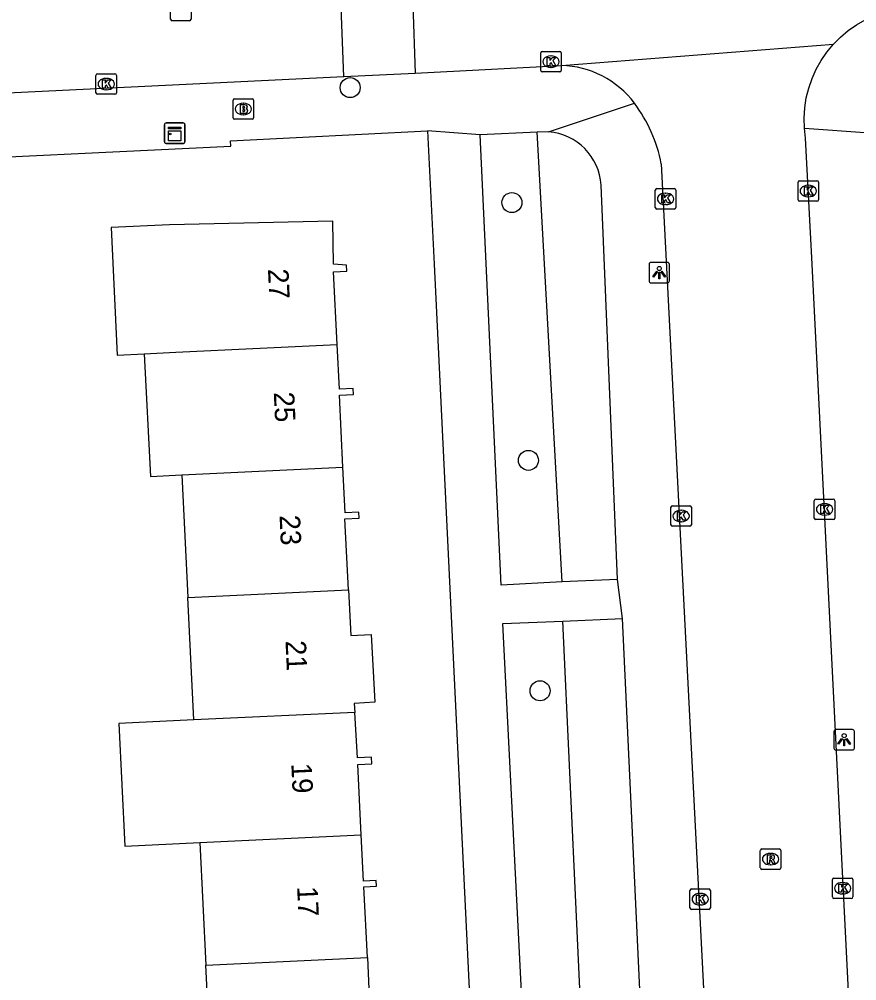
# Model space of a CAD drawing. Extents: x 161084 to 161928, y 385355 to 386522.
# Drawn here: x 161794.81 to 161835.75, y 386214.96 to 386261.98 of the extents above; entities that cross this region are included whole.
import ezdxf

# ---------------------------------------------------------------- set-up
doc = ezdxf.new("R2010")
doc.units = 0
for name, color, linetype in [('IMGEO_Boom', 7, 'Continuous'), ('IMGEO_Brandkraan', 7, 'Continuous'), ('IMGEO_Groenvoorziening', 7, 'Continuous'), ('IMGEO_Kast', 7, 'Continuous'), ('IMGEO_Kolk', 7, 'Continuous'), ('IMGEO_Lichtpunt', 7, 'Continuous'), ('IMGEO_Pand', 7, 'Continuous'), ('IMGEO_Pand_nummerreeks', 7, 'Continuous'), ('IMGEO_Rijbaan_lokaal_open', 7, 'Continuous'), ('IMGEO_Rioolput', 7, 'Continuous'), ('IMGEO_Voetpad_open', 7, 'Continuous')]:
    doc.layers.add(name, color=color, linetype=linetype)

msp = doc.modelspace()

# ---------------------------------------------------------------- linework, layer by layer
at = {"layer": 'IMGEO_Boom'}
for centre in [(161810.988, 386258.633), (161818.891, 386253.013), (161819.699, 386240.409), (161820.268, 386229.142)]:
    msp.add_circle(centre, 0.489, dxfattribs=at)
at = {"layer": 'IMGEO_Brandkraan'}
for p, q in [((161805.265, 386257.163), (161805.265, 386258.015)), ((161805.34, 386258.089), (161806.192, 386258.089)), ((161806.266, 386258.015), (161806.266, 386257.163)), ((161805.753, 386257.869), (161805.778, 386257.869)), ((161806.192, 386257.089), (161805.34, 386257.089)), ((161805.776, 386257.309), (161805.751, 386257.309))]:
    msp.add_line(p, q, dxfattribs=at)
for points in [[(161805.265, 386257.163), (161805.265, 386258.015)], [(161805.34, 386258.089), (161806.192, 386258.089)], [(161806.266, 386258.015), (161806.266, 386257.163)], [(161805.613, 386257.789), (161805.613, 386257.389), (161805.826, 386257.389)], [(161805.844, 386257.789), (161805.613, 386257.789)], [(161805.792, 386257.708), (161805.738, 386257.708), (161805.738, 386257.632)], [(161805.738, 386257.632), (161805.791, 386257.632)], [(161805.8, 386257.556), (161805.738, 386257.556), (161805.738, 386257.475)], [(161805.738, 386257.475), (161805.8, 386257.475)], [(161806.192, 386257.089), (161805.34, 386257.089)]]:
    msp.add_lwpolyline(points, dxfattribs=at)
for centre, radius, start, end in [((161805.342, 386258.013), 0.0765, 91.552, 178.448), ((161805.342, 386258.013), 0.0765, 91.552, 178.448), ((161806.19, 386258.013), 0.0765, 1.552, 88.448), ((161806.19, 386258.013), 0.0765, 1.552, 88.448), ((161805.793, 386257.67), 0.0379, 267.8285, 90.9355), ((161805.801, 386257.515), 0.0404, 269.8759, 90.5077), ((161805.848, 386257.644), 0.145, 59.4692, 91.5367), ((161805.873, 386257.691), 0.0922, 285.5137, 58.1501), ((161805.878, 386257.499), 0.105, 301.3115, 78.989), ((161805.342, 386257.165), 0.0765, 181.552, 268.448), ((161805.342, 386257.165), 0.0765, 181.552, 268.448), ((161805.832, 386257.64), 0.251, 268.6676, 293.5347), ((161806.19, 386257.165), 0.0765, 271.552, 358.448), ((161806.19, 386257.165), 0.0765, 271.552, 358.448)]:
    msp.add_arc(centre, radius, start, end, dxfattribs=at)
for centre, major_axis, ratio, start_param, end_param in [((161805.752, 386257.589), (-0.387, 0.002), 0.722429, 4.712389, 7.853982), ((161805.777, 386257.589), (-0.39, 0.002), 0.717154, 1.570796, 4.712389)]:
    msp.add_ellipse(centre, major_axis=major_axis, ratio=ratio, start_param=start_param, end_param=end_param, dxfattribs=at)
at = {"layer": 'IMGEO_Groenvoorziening'}
for points in [[(161821.354, 386234.471), (161820.134, 386256.451)], [(161822.402, 386210.354), (161821.387, 386232.551)]]:
    msp.add_lwpolyline(points, dxfattribs=at)
at = {"layer": 'IMGEO_Kast'}
for p, q in [((161801.911, 386255.982), (161801.911, 386256.823)), ((161801.911, 386256.823), (161801.911, 386255.982)), ((161801.986, 386256.907), (161802.827, 386256.907)), ((161802.827, 386256.907), (161801.986, 386256.907)), ((161802.911, 386256.832), (161802.911, 386255.991)), ((161802.911, 386255.991), (161802.911, 386256.832)), ((161802.836, 386255.907), (161801.995, 386255.907)), ((161801.995, 386255.907), (161802.836, 386255.907))]:
    msp.add_line(p, q, dxfattribs=at)
for points in [[(161802.106, 386256.697), (161802.706, 386256.697), (161802.706, 386256.612), (161802.106, 386256.612), (161802.106, 386256.697)], [(161802.106, 386256.522), (161802.706, 386256.522), (161802.706, 386256.033), (161802.106, 386256.033), (161802.106, 386256.522)]]:
    msp.add_lwpolyline(points, dxfattribs=at)
msp.add_circle((161802.19, 386256.371), 0.0377, dxfattribs=at)
for centre, start, end in [((161801.989, 386256.829), 92.4484, 184.2845), ((161801.989, 386256.829), 92.4484, 184.2845), ((161802.833, 386256.829), 2.4484, 94.2845), ((161802.833, 386256.829), 2.4484, 94.2845), ((161801.989, 386255.985), 182.4484, 274.2845), ((161801.989, 386255.985), 182.4484, 274.2845), ((161802.833, 386255.985), 272.4484, 4.2845), ((161802.833, 386255.985), 272.4484, 4.2845)]:
    msp.add_arc(centre, 0.0779, start, end, dxfattribs=at)
at = {"layer": 'IMGEO_Kolk'}
for p, q in [((161820.299, 386259.478), (161820.299, 386260.33)), ((161820.374, 386260.404), (161821.226, 386260.404)), ((161821.3, 386260.33), (161821.3, 386259.478)), ((161820.787, 386260.184), (161820.812, 386260.184)), ((161821.226, 386259.404), (161820.374, 386259.404)), ((161820.81, 386259.624), (161820.785, 386259.624)), ((161798.563, 386258.383), (161798.563, 386259.235)), ((161798.638, 386259.309), (161799.49, 386259.309)), ((161799.051, 386259.089), (161799.076, 386259.089)), ((161799.564, 386259.235), (161799.564, 386258.383)), ((161799.074, 386258.529), (161799.049, 386258.529)), ((161799.49, 386258.309), (161798.638, 386258.309)), ((161825.975, 386253.695), (161826.827, 386253.695)), ((161832.875, 386253.152), (161832.875, 386254.004)), ((161832.95, 386254.078), (161833.802, 386254.078)), ((161833.363, 386253.858), (161833.388, 386253.858)), ((161833.876, 386254.004), (161833.876, 386253.152)), ((161825.9, 386252.769), (161825.9, 386253.621)), ((161826.388, 386253.475), (161826.413, 386253.475)), ((161826.901, 386253.621), (161826.901, 386252.769)), ((161833.386, 386253.298), (161833.361, 386253.298)), ((161826.411, 386252.915), (161826.386, 386252.915)), ((161833.802, 386253.078), (161832.95, 386253.078)), ((161826.827, 386252.695), (161825.975, 386252.695)), ((161826.737, 386238.189), (161827.589, 386238.189)), ((161833.672, 386237.586), (161833.672, 386238.438)), ((161833.747, 386238.512), (161834.599, 386238.512)), ((161834.16, 386238.292), (161834.185, 386238.292)), ((161834.673, 386238.438), (161834.673, 386237.586)), ((161826.662, 386237.263), (161826.662, 386238.115)), ((161827.15, 386237.969), (161827.175, 386237.969)), ((161827.663, 386238.115), (161827.663, 386237.263)), ((161834.183, 386237.732), (161834.158, 386237.732)), ((161827.173, 386237.409), (161827.148, 386237.409)), ((161834.599, 386237.512), (161833.747, 386237.512)), ((161827.589, 386237.189), (161826.737, 386237.189)), ((161834.554, 386219.062), (161834.554, 386219.914)), ((161834.629, 386219.988), (161835.481, 386219.988)), ((161835.555, 386219.914), (161835.555, 386219.062)), ((161827.594, 386218.527), (161827.594, 386219.379)), ((161827.669, 386219.453), (161828.521, 386219.453)), ((161828.595, 386219.379), (161828.595, 386218.527)), ((161835.042, 386219.768), (161835.067, 386219.768)), ((161828.082, 386219.233), (161828.107, 386219.233)), ((161835.481, 386218.988), (161834.629, 386218.988)), ((161835.065, 386219.208), (161835.04, 386219.208)), ((161828.521, 386218.453), (161827.669, 386218.453)), ((161828.105, 386218.673), (161828.08, 386218.673))]:
    msp.add_line(p, q, dxfattribs=at)
for points in [[(161820.299, 386259.478), (161820.299, 386260.33)], [(161820.374, 386260.404), (161821.226, 386260.404)], [(161821.3, 386260.33), (161821.3, 386259.478)], [(161820.62, 386260.104), (161820.743, 386260.104), (161820.743, 386259.953), (161820.873, 386260.104), (161821.037, 386260.104), (161820.891, 386259.953), (161821.044, 386259.704), (161820.892, 386259.704), (161820.807, 386259.868), (161820.743, 386259.801), (161820.743, 386259.704), (161820.62, 386259.704), (161820.62, 386260.104)], [(161821.226, 386259.404), (161820.374, 386259.404)], [(161798.563, 386258.383), (161798.563, 386259.235)], [(161798.638, 386259.309), (161799.49, 386259.309)], [(161798.884, 386259.009), (161799.007, 386259.009), (161799.007, 386258.858), (161799.137, 386259.009), (161799.301, 386259.009), (161799.155, 386258.858), (161799.308, 386258.609), (161799.156, 386258.609), (161799.071, 386258.773), (161799.007, 386258.706), (161799.007, 386258.609), (161798.884, 386258.609), (161798.884, 386259.009)], [(161799.564, 386259.235), (161799.564, 386258.383)], [(161799.49, 386258.309), (161798.638, 386258.309)], [(161825.975, 386253.695), (161826.827, 386253.695)], [(161832.875, 386253.152), (161832.875, 386254.004)], [(161832.95, 386254.078), (161833.802, 386254.078)], [(161833.196, 386253.778), (161833.319, 386253.778), (161833.319, 386253.627), (161833.449, 386253.778), (161833.613, 386253.778), (161833.467, 386253.627), (161833.62, 386253.378), (161833.468, 386253.378), (161833.383, 386253.542), (161833.319, 386253.475), (161833.319, 386253.378), (161833.196, 386253.378), (161833.196, 386253.778)], [(161833.876, 386254.004), (161833.876, 386253.152)], [(161825.9, 386252.769), (161825.9, 386253.621)], [(161826.221, 386253.395), (161826.344, 386253.395), (161826.344, 386253.244), (161826.474, 386253.395), (161826.638, 386253.395), (161826.492, 386253.244), (161826.645, 386252.995), (161826.493, 386252.995), (161826.408, 386253.159), (161826.344, 386253.092), (161826.344, 386252.995), (161826.221, 386252.995), (161826.221, 386253.395)], [(161826.901, 386253.621), (161826.901, 386252.769)], [(161833.802, 386253.078), (161832.95, 386253.078)], [(161826.827, 386252.695), (161825.975, 386252.695)], [(161826.737, 386238.189), (161827.589, 386238.189)], [(161833.672, 386237.586), (161833.672, 386238.438)], [(161833.747, 386238.512), (161834.599, 386238.512)], [(161833.993, 386238.212), (161834.116, 386238.212), (161834.116, 386238.061), (161834.246, 386238.212), (161834.41, 386238.212), (161834.264, 386238.061), (161834.417, 386237.812), (161834.265, 386237.812), (161834.18, 386237.976), (161834.116, 386237.909), (161834.116, 386237.812), (161833.993, 386237.812), (161833.993, 386238.212)], [(161834.673, 386238.438), (161834.673, 386237.586)], [(161826.662, 386237.263), (161826.662, 386238.115)], [(161826.983, 386237.889), (161827.106, 386237.889), (161827.106, 386237.738), (161827.236, 386237.889), (161827.4, 386237.889), (161827.254, 386237.738), (161827.407, 386237.489), (161827.255, 386237.489), (161827.17, 386237.653), (161827.106, 386237.586), (161827.106, 386237.489), (161826.983, 386237.489), (161826.983, 386237.889)], [(161827.663, 386238.115), (161827.663, 386237.263)], [(161834.599, 386237.512), (161833.747, 386237.512)], [(161827.589, 386237.189), (161826.737, 386237.189)], [(161834.554, 386219.062), (161834.554, 386219.914)], [(161834.629, 386219.988), (161835.481, 386219.988)], [(161835.555, 386219.914), (161835.555, 386219.062)], [(161827.594, 386218.527), (161827.594, 386219.379)], [(161827.669, 386219.453), (161828.521, 386219.453)], [(161828.595, 386219.379), (161828.595, 386218.527)], [(161834.875, 386219.688), (161834.998, 386219.688), (161834.998, 386219.537), (161835.128, 386219.688), (161835.292, 386219.688), (161835.146, 386219.537), (161835.299, 386219.288), (161835.147, 386219.288), (161835.062, 386219.452), (161834.998, 386219.385), (161834.998, 386219.288), (161834.875, 386219.288), (161834.875, 386219.688)], [(161827.915, 386219.153), (161828.038, 386219.153), (161828.038, 386219.002), (161828.168, 386219.153), (161828.332, 386219.153), (161828.186, 386219.002), (161828.339, 386218.753), (161828.187, 386218.753), (161828.102, 386218.917), (161828.038, 386218.85), (161828.038, 386218.753), (161827.915, 386218.753), (161827.915, 386219.153)], [(161835.481, 386218.988), (161834.629, 386218.988)], [(161828.521, 386218.453), (161827.669, 386218.453)]]:
    msp.add_lwpolyline(points, dxfattribs=at)
for centre, start, end in [((161820.376, 386260.328), 91.552, 178.448), ((161820.376, 386260.328), 91.552, 178.448), ((161821.224, 386260.328), 1.552, 88.448), ((161821.224, 386260.328), 1.552, 88.448), ((161820.376, 386259.48), 181.552, 268.448), ((161820.376, 386259.48), 181.552, 268.448), ((161821.224, 386259.48), 271.552, 358.448), ((161821.224, 386259.48), 271.552, 358.448), ((161798.64, 386259.233), 91.552, 178.448), ((161798.64, 386259.233), 91.552, 178.448), ((161799.488, 386259.233), 1.552, 88.448), ((161799.488, 386259.233), 1.552, 88.448), ((161798.64, 386258.385), 181.552, 268.448), ((161798.64, 386258.385), 181.552, 268.448), ((161799.488, 386258.385), 271.552, 358.448), ((161799.488, 386258.385), 271.552, 358.448), ((161825.977, 386253.619), 91.552, 178.448), ((161825.977, 386253.619), 91.552, 178.448), ((161826.825, 386253.619), 1.552, 88.448), ((161826.825, 386253.619), 1.552, 88.448), ((161832.952, 386254.002), 91.552, 178.448), ((161832.952, 386254.002), 91.552, 178.448), ((161833.8, 386254.002), 1.552, 88.448), ((161833.8, 386254.002), 1.552, 88.448), ((161825.977, 386252.771), 181.552, 268.448), ((161825.977, 386252.771), 181.552, 268.448), ((161826.825, 386252.771), 271.552, 358.448), ((161826.825, 386252.771), 271.552, 358.448), ((161832.952, 386253.154), 181.552, 268.448), ((161832.952, 386253.154), 181.552, 268.448), ((161833.8, 386253.154), 271.552, 358.448), ((161833.8, 386253.154), 271.552, 358.448), ((161826.739, 386238.113), 91.552, 178.448), ((161826.739, 386238.113), 91.552, 178.448), ((161827.587, 386238.113), 1.552, 88.448), ((161827.587, 386238.113), 1.552, 88.448), ((161833.749, 386238.436), 91.552, 178.448), ((161833.749, 386238.436), 91.552, 178.448), ((161834.597, 386238.436), 1.552, 88.448), ((161834.597, 386238.436), 1.552, 88.448), ((161826.739, 386237.265), 181.552, 268.448), ((161826.739, 386237.265), 181.552, 268.448), ((161827.587, 386237.265), 271.552, 358.448), ((161827.587, 386237.265), 271.552, 358.448), ((161833.749, 386237.588), 181.552, 268.448), ((161833.749, 386237.588), 181.552, 268.448), ((161834.597, 386237.588), 271.552, 358.448), ((161834.597, 386237.588), 271.552, 358.448), ((161834.631, 386219.912), 91.552, 178.448), ((161834.631, 386219.912), 91.552, 178.448), ((161835.479, 386219.912), 1.552, 88.448), ((161835.479, 386219.912), 1.552, 88.448), ((161827.671, 386219.377), 91.552, 178.448), ((161827.671, 386219.377), 91.552, 178.448), ((161828.519, 386219.377), 1.552, 88.448), ((161828.519, 386219.377), 1.552, 88.448), ((161834.631, 386219.064), 181.552, 268.448), ((161834.631, 386219.064), 181.552, 268.448), ((161835.479, 386219.064), 271.552, 358.448), ((161835.479, 386219.064), 271.552, 358.448), ((161827.671, 386218.529), 181.552, 268.448), ((161827.671, 386218.529), 181.552, 268.448), ((161828.519, 386218.529), 271.552, 358.448), ((161828.519, 386218.529), 271.552, 358.448)]:
    msp.add_arc(centre, 0.0765, start, end, dxfattribs=at)
for centre, major_axis, ratio, start_param, end_param in [((161820.786, 386259.904), (-0.387, 0.002), 0.722429, 4.712389, 7.853982), ((161820.811, 386259.904), (-0.39, 0.002), 0.717154, 1.570796, 4.712389), ((161799.05, 386258.809), (-0.387, 0.002), 0.722429, 4.712389, 7.853982), ((161799.075, 386258.809), (-0.39, 0.002), 0.717154, 1.570796, 4.712389), ((161833.362, 386253.578), (-0.387, 0.002), 0.722429, 4.712389, 7.853982), ((161833.387, 386253.578), (-0.39, 0.002), 0.717154, 1.570796, 4.712389), ((161826.387, 386253.195), (-0.387, 0.002), 0.722429, 4.712389, 7.853982), ((161826.412, 386253.195), (-0.39, 0.002), 0.717154, 1.570796, 4.712389), ((161834.159, 386238.012), (-0.387, 0.002), 0.722429, 4.712389, 7.853982), ((161834.184, 386238.012), (-0.39, 0.002), 0.717154, 1.570796, 4.712389), ((161827.149, 386237.689), (-0.387, 0.002), 0.722429, 4.712389, 7.853982), ((161827.174, 386237.689), (-0.39, 0.002), 0.717154, 1.570796, 4.712389), ((161835.041, 386219.488), (-0.387, 0.002), 0.722429, 4.712389, 7.853982), ((161835.066, 386219.488), (-0.39, 0.002), 0.717154, 1.570796, 4.712389), ((161828.081, 386218.953), (-0.387, 0.002), 0.722429, 4.712389, 7.853982), ((161828.106, 386218.953), (-0.39, 0.002), 0.717154, 1.570796, 4.712389)]:
    msp.add_ellipse(centre, major_axis=major_axis, ratio=ratio, start_param=start_param, end_param=end_param, dxfattribs=at)
at = {"layer": 'IMGEO_Lichtpunt'}
for p, q in [((161825.595, 386249.992), (161825.595, 386249.185)), ((161825.595, 386249.992), (161825.595, 386249.185)), ((161826.497, 386250.087), (161825.689, 386250.087)), ((161826.497, 386250.087), (161825.689, 386250.087)), ((161826.591, 386249.185), (161826.591, 386249.992)), ((161826.591, 386249.185), (161826.591, 386249.992)), ((161825.689, 386249.091), (161826.497, 386249.091)), ((161825.689, 386249.091), (161826.497, 386249.091)), ((161834.632, 386227.151), (161834.632, 386226.344)), ((161834.632, 386227.151), (161834.632, 386226.344)), ((161835.534, 386227.246), (161834.726, 386227.246)), ((161835.534, 386227.246), (161834.726, 386227.246)), ((161835.628, 386226.344), (161835.628, 386227.151)), ((161835.628, 386226.344), (161835.628, 386227.151)), ((161834.726, 386226.25), (161835.534, 386226.25)), ((161834.726, 386226.25), (161835.534, 386226.25))]:
    msp.add_line(p, q, dxfattribs=at)
for points in [[(161825.969, 386249.656), (161826.008, 386249.628), (161825.82, 386249.366), (161825.782, 386249.393), (161825.969, 386249.656)], [(161826.071, 386249.608), (161826.118, 386249.608), (161826.118, 386249.286), (161826.071, 386249.286), (161826.071, 386249.608)], [(161826.181, 386249.628), (161826.219, 386249.655), (161826.406, 386249.393), (161826.367, 386249.365), (161826.181, 386249.628)], [(161835.006, 386226.815), (161835.045, 386226.787), (161834.857, 386226.525), (161834.819, 386226.552), (161835.006, 386226.815)], [(161835.108, 386226.767), (161835.155, 386226.767), (161835.155, 386226.445), (161835.108, 386226.445), (161835.108, 386226.767)], [(161835.218, 386226.787), (161835.256, 386226.814), (161835.443, 386226.552), (161835.404, 386226.524), (161835.218, 386226.787)]]:
    msp.add_lwpolyline(points, dxfattribs=at)
for centre in [(161826.094, 386249.79), (161835.131, 386226.949)]:
    msp.add_circle(centre, 0.0994, dxfattribs=at)
for centre, start, end in [((161825.689, 386249.992), 90, 180), ((161825.689, 386249.992), 90, 180), ((161826.497, 386249.992), 0, 90), ((161826.497, 386249.992), 0, 90), ((161825.689, 386249.185), 180, 270), ((161825.689, 386249.185), 180, 270), ((161826.497, 386249.185), 270, 0), ((161826.497, 386249.185), 270, 360), ((161834.726, 386227.151), 90, 180), ((161834.726, 386227.151), 90, 180), ((161835.534, 386227.151), 0, 90), ((161835.534, 386227.151), 0, 90), ((161834.726, 386226.344), 180, 270), ((161834.726, 386226.344), 180, 270), ((161835.534, 386226.344), 270, 0), ((161835.534, 386226.344), 270, 360)]:
    msp.add_arc(centre, 0.0946, start, end, dxfattribs=at)
at = {"layer": 'IMGEO_Pand'}
for points in [[(161810.356, 386246.067), (161810.18, 386249.632), (161810.824, 386249.664), (161810.809, 386249.959), (161810.165, 386250), (161810.141, 386252.101), (161802.152, 386251.931), (161799.298, 386251.79), (161799.605, 386245.554), (161800.926, 386245.619)], [(161800.926, 386245.619), (161802.46, 386245.695), (161810.356, 386246.067)], [(161810.636, 386240.073), (161810.462, 386243.6), (161811.144, 386243.633), (161811.13, 386243.918), (161810.463, 386243.886), (161810.356, 386246.067)], [(161800.926, 386245.619), (161801.221, 386239.627), (161802.755, 386239.702)], [(161802.755, 386239.702), (161810.636, 386240.073)], [(161810.904, 386234.08), (161810.733, 386237.544), (161811.42, 386237.578), (161811.405, 386237.883), (161810.745, 386237.85), (161810.636, 386240.073)], [(161802.755, 386239.702), (161803.05, 386233.71)], [(161803.05, 386233.71), (161810.904, 386234.08)], [(161810.904, 386234.08), (161811.014, 386231.843), (161812.017, 386231.894), (161812.185, 386228.579), (161811.186, 386228.528), (161811.214, 386228.087)], [(161803.344, 386227.716), (161803.05, 386233.71)], [(161811.214, 386228.087), (161803.344, 386227.716)], [(161811.532, 386222.096), (161811.362, 386225.539), (161812.045, 386225.573), (161812.03, 386225.892), (161811.353, 386225.859), (161811.214, 386228.087)], [(161803.344, 386227.716), (161799.678, 386227.536), (161799.973, 386221.544), (161803.639, 386221.724)], [(161803.639, 386221.724), (161811.532, 386222.096)], [(161803.639, 386221.724), (161803.934, 386215.731)], [(161811.826, 386216.102), (161811.656, 386219.555), (161812.274, 386219.585), (161812.26, 386219.865), (161811.643, 386219.835), (161811.532, 386222.096)], [(161803.934, 386215.731), (161811.826, 386216.102)], [(161811.826, 386216.102), (161811.939, 386213.798), (161812.62, 386213.831), (161812.635, 386213.52), (161811.953, 386213.487), (161812.127, 386209.951), (161807.134, 386209.705), (161804.237, 386209.563), (161803.934, 386215.731)]]:
    msp.add_lwpolyline(points, dxfattribs=at)
at = {"layer": 'IMGEO_Rijbaan_lokaal_open'}
for points in [[(161810.68, 386259.171), (161810.411, 386265.953)], [(161813.942, 386266.077), (161814.161, 386259.344)], [(161834.602, 386260.752), (161834.95, 386261.104), (161835.329, 386261.424), (161835.734, 386261.708), (161836.163, 386261.955), (161836.612, 386262.163), (161837.079, 386262.329), (161837.558, 386262.454), (161838.046, 386262.535), (161838.54, 386262.572), (161854.26, 386263.289), (161854.56, 386263.29)], [(161821.309, 386259.717), (161834.602, 386260.752)], [(161833.184, 386256.652), (161833.172, 386257.147), (161833.204, 386257.641), (161833.28, 386258.131), (161833.399, 386258.611), (161833.561, 386259.079), (161833.764, 386259.531), (161834.007, 386259.962), (161834.287, 386260.371), (161834.602, 386260.752)], [(161810.68, 386259.171), (161814.161, 386259.344)], [(161814.161, 386259.344), (161821.309, 386259.717)], [(161791.552, 386258.254), (161810.68, 386259.171)], [(161835.551, 386210.191), (161833.562, 386250), (161833.241, 386256.16), (161833.184, 386256.652)], [(161826.192, 386254.91), (161832.027, 386141.242), (161831.977, 386140.523)]]:
    msp.add_lwpolyline(points, dxfattribs=at)
for centre, radius, start, end in [((161821.194, 386255.115), 4.603, 36.8057, 88.5722), ((161819.046, 386253.518), 7.28, 11.0244, 36.7426)]:
    msp.add_arc(centre, radius, start, end, dxfattribs=at)
at = {"layer": 'IMGEO_Rioolput'}
for p, q in [((161802.208, 386261.979), (161802.208, 386262.831)), ((161803.209, 386262.831), (161803.209, 386261.979)), ((161803.135, 386261.905), (161802.283, 386261.905)), ((161831.033, 386220.486), (161831.033, 386221.338)), ((161831.108, 386221.412), (161831.96, 386221.412)), ((161832.034, 386221.338), (161832.034, 386220.486)), ((161831.521, 386221.192), (161831.546, 386221.192)), ((161831.96, 386220.412), (161831.108, 386220.412)), ((161831.544, 386220.632), (161831.519, 386220.632))]:
    msp.add_line(p, q, dxfattribs=at)
for points in [[(161802.208, 386261.979), (161802.208, 386262.831)], [(161803.209, 386262.831), (161803.209, 386261.979)], [(161803.135, 386261.905), (161802.283, 386261.905)], [(161831.033, 386220.486), (161831.033, 386221.338)], [(161831.108, 386221.412), (161831.96, 386221.412)], [(161832.034, 386221.338), (161832.034, 386220.486)], [(161831.622, 386221.11), (161831.37, 386221.112), (161831.37, 386220.712)], [(161831.37, 386220.712), (161831.494, 386220.712), (161831.494, 386220.874), (161831.505, 386220.874)], [(161831.548, 386221.031), (161831.494, 386221.031), (161831.494, 386220.95)], [(161831.494, 386220.95), (161831.546, 386220.95)], [(161831.552, 386220.845), (161831.623, 386220.712), (161831.763, 386220.712), (161831.698, 386220.838)], [(161831.96, 386220.412), (161831.108, 386220.412)]]:
    msp.add_lwpolyline(points, dxfattribs=at)
for centre, radius, start, end in [((161802.285, 386261.981), 0.0765, 181.552, 268.448), ((161802.285, 386261.981), 0.0765, 181.552, 268.448), ((161803.133, 386261.981), 0.0765, 271.552, 358.448), ((161803.133, 386261.981), 0.0765, 271.552, 358.448), ((161831.11, 386221.336), 0.0765, 91.552, 178.448), ((161831.11, 386221.336), 0.0765, 91.552, 178.448), ((161831.958, 386221.336), 0.0765, 1.552, 88.448), ((161831.958, 386221.336), 0.0765, 1.552, 88.448), ((161831.504, 386220.821), 0.0533, 26.0293, 88.6989), ((161831.53, 386221.139), 0.19, 274.7715, 282.9687), ((161831.554, 386220.935), 0.0964, 77.0061, 93.1865), ((161831.568, 386220.992), 0.0378, 276.6634, 79.6772), ((161831.621, 386221), 0.109, 350.3612, 89.416), ((161831.619, 386221), 0.112, 277.5842, 350.9817), ((161831.603, 386220.785), 0.108, 29.5134, 73.7905), ((161831.11, 386220.488), 0.0765, 181.552, 268.448), ((161831.11, 386220.488), 0.0765, 181.552, 268.448), ((161831.958, 386220.488), 0.0765, 271.552, 358.448), ((161831.958, 386220.488), 0.0765, 271.552, 358.448)]:
    msp.add_arc(centre, radius, start, end, dxfattribs=at)
for centre, major_axis, ratio, start_param, end_param in [((161831.52, 386220.912), (-0.387, 0.002), 0.722429, 4.712389, 7.853982), ((161831.545, 386220.912), (-0.39, 0.002), 0.717154, 1.570796, 4.712389)]:
    msp.add_ellipse(centre, major_axis=major_axis, ratio=ratio, start_param=start_param, end_param=end_param, dxfattribs=at)
at = {"layer": 'IMGEO_Voetpad_open'}
for points in [[(161820.686, 386256.478), (161824.88, 386257.873)], [(161788.182, 386254.964), (161805.149, 386255.777), (161805.141, 386256.031), (161814.773, 386256.529)], [(161817.343, 386256.319), (161814.773, 386256.529)], [(161814.773, 386256.529), (161815.088, 386250), (161817.088, 386208.494)], [(161833.184, 386256.652), (161836.365, 386256.42)], [(161820.134, 386256.451), (161817.343, 386256.319)], [(161821.354, 386234.471), (161818.372, 386234.309), (161817.343, 386256.319)], [(161820.686, 386256.478), (161820.134, 386256.451)], [(161824.054, 386234.588), (161823.248, 386253.861)], [(161824.054, 386234.588), (161821.354, 386234.471)], [(161824.301, 386232.669), (161824.054, 386234.588)], [(161822.402, 386210.354), (161819.571, 386210.23), (161818.445, 386232.427), (161821.387, 386232.551)], [(161821.387, 386232.551), (161824.301, 386232.669)], [(161825.213, 386213.131), (161824.301, 386232.669)]]:
    msp.add_lwpolyline(points, dxfattribs=at)
msp.add_arc((161820.474, 386253.708), 2.778, 3.1591, 85.624, dxfattribs=at)

# ---------------------------------------------------------------- texts
at = {"layer": 'IMGEO_Pand_nummerreeks'}
for s, rotation, p in [('27', 272.6984, (161806.967, 386249.762)), ('25', 272.6976, (161807.251, 386243.74)), ('23', 272.6976, (161807.534, 386237.719)), ('21', 272.6976, (161807.824, 386231.585)), ('19', 272.6984, (161808.107, 386225.585)), ('17', 272.6976, (161808.391, 386219.564))]:
    msp.add_text(s, height=1, rotation=rotation, dxfattribs=at).set_placement(p)

doc.saveas('drawing.dxf')
